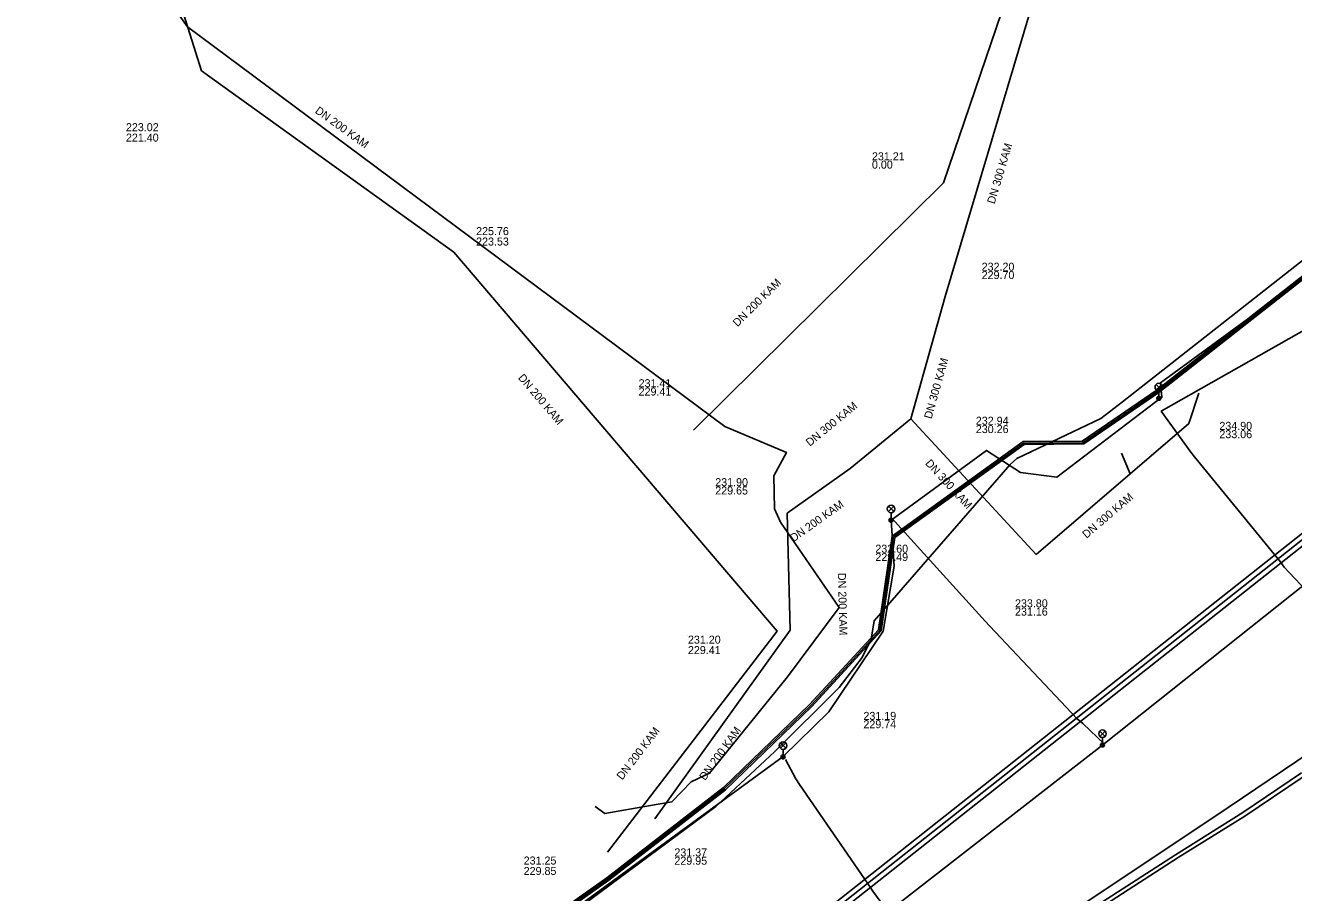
# Model space of a CAD drawing. Extents: x -595540 to -593988, y -1160850 to -1159202.
# Drawn here: x -595207.8 to -595081, y -1159644.1 to -1159557.4 of the extents above; entities that cross this region are included whole.
import ezdxf

# ---------------------------------------------------------------- set-up
doc = ezdxf.new("R2010")
doc.units = 0
for name, color, linetype in [('CETIN_kabel podzemní', 7, 'Continuous'), ('CETIN_kabelovod', 7, 'Continuous'), ('DESTOVA-AREAL_popisy', 7, 'Continuous'), ('DESTOVA-AREAL_trasa sítě', 7, 'Continuous'), ('DPMB_kabel', 7, 'Continuous'), ('DPMB_kyneta', 7, 'Continuous'), ('DPMB_trolejové vedení-nosné lano', 7, 'Continuous'), ('DSP-SDEL-VODAFONE_kabel', 7, 'Continuous'), ('EON-NN_kabel', 7, 'Continuous'), ('SPLASKOVA-AREAL_ popisy', 7, 'Continuous'), ('SPLASKOVA-AREAL_trasa sítě', 7, 'Continuous'), ('TSB_kabel VO', 7, 'Continuous'), ('TSB_lampy VO', 7, 'Continuous')]:
    doc.layers.add(name, color=color, linetype=linetype)

msp = doc.modelspace()

# ---------------------------------------------------------------- linework, layer by layer
at = {"layer": 'CETIN_kabel podzemní'}
for points in [[(-595081.84, -1159456.9), (-595081.55, -1159456.49), (-595091.37, -1159449.32), (-595093.06, -1159448.94), (-595094.34, -1159449.36), (-595098.02, -1159451.69), (-595098.56, -1159451.89), (-595107.92, -1159447.37), (-595111.81, -1159445.8), (-595112.63, -1159445.78), (-595117.15, -1159451.73), (-595133.52, -1159473.54), (-595137.76, -1159478.95), (-595139.55, -1159480.11), (-595150.22, -1159495.1), (-595165.26, -1159515.78), (-595188.39, -1159547.25), (-595192.19, -1159551.26), (-595193.22, -1159553.98), (-595192.96, -1159555.57), (-595191.56, -1159557.52)], [(-595191.56, -1159557.52), (-595137.84, -1159597.46)], [(-595185.25, -1159700.56), (-595188.47, -1159682.85), (-595188.467, -1159682.848), (-595131.54, -1159649.44), (-595053.47, -1159587.75)], [(-595137.84, -1159597.46), (-595131.68, -1159600.07), (-595132.95, -1159602.4), (-595132.89, -1159605.69), (-595132.27, -1159607.03), (-595126.4, -1159615.57), (-595131.58, -1159622.48), (-595139.39, -1159632.11), (-595141.22, -1159632.97), (-595143.14, -1159634.99), (-595145.28, -1159635.36), (-595149.85, -1159636.16), (-595150.82, -1159635.43)]]:
    msp.add_lwpolyline(points, dxfattribs=at)
at = {"layer": 'CETIN_kabelovod'}
msp.add_lwpolyline([(-595130.65, -1159648.09), (-595130.08, -1159648.91), (-595054.73, -1159589.39), (-595055.34, -1159588.59), (-595130.65, -1159648.09)], close=True, dxfattribs=at)
at = {"layer": 'DESTOVA-AREAL_popisy'}
for p, q in [((-595123.131, -1159571.704), (-595123.131, -1159571.704)), ((-595112.161, -1159582.738), (-595112.161, -1159582.738)), ((-595146.461, -1159594.379), (-595146.461, -1159594.379)), ((-595112.743, -1159598.129), (-595112.743, -1159598.129)), ((-595088.391, -1159598.641), (-595088.391, -1159598.641)), ((-595138.798, -1159604.267), (-595138.798, -1159604.267)), ((-595122.79, -1159610.916), (-595122.79, -1159610.916)), ((-595108.826, -1159616.371), (-595108.826, -1159616.371)), ((-595123.982, -1159627.623), (-595123.982, -1159627.623)), ((-595142.885, -1159641.262), (-595142.885, -1159641.262))]:
    msp.add_line(p, q, dxfattribs=at)
at = {"layer": 'DESTOVA-AREAL_trasa sítě'}
for p, q in [((-595115.99, -1159573.13), (-595099.26, -1159524.11)), ((-595115.81, -1159584.47), (-595105.49, -1159549.85)), ((-595140.96, -1159597.84), (-595115.99, -1159573.13)), ((-595119.23, -1159596.7), (-595115.81, -1159584.47)), ((-595090.449, -1159594.146), (-595091.43, -1159597.18)), ((-595125.32, -1159601.68), (-595119.23, -1159596.7)), ((-595106.72, -1159610.26), (-595119.23, -1159596.7)), ((-595098.176, -1159600.153), (-595097.324, -1159602.21)), ((-595131.6, -1159606.13), (-595125.32, -1159601.68)), ((-595131.31, -1159617.83), (-595131.6, -1159606.13)), ((-595144.849, -1159636.68), (-595131.31, -1159617.83))]:
    msp.add_line(p, q, dxfattribs=at)
msp.add_lwpolyline([(-595091.43, -1159597.18), (-595097.324, -1159602.21), (-595106.72, -1159610.26)], dxfattribs=at)
at = {"layer": 'DPMB_kabel'}
for points in [[(-595169.2, -1159656.787), (-595149.451, -1159642.821), (-595137.782, -1159633.774), (-595129.14, -1159625.452), (-595122.204, -1159617.886), (-595120.844, -1159608.568), (-595107.911, -1159599.26), (-595101.935, -1159599.194), (-595094.431, -1159594.061), (-595078.178, -1159581.318), (-595058.279, -1159565.839), (-595042.563, -1159554.123), (-595033.443, -1159548.032), (-595029.376, -1159544.903), (-595012.347, -1159538.557), (-594997.93, -1159530.563), (-594981.645, -1159522.545), (-594978.506, -1159521.063), (-594977.81, -1159520.67), (-594977.489, -1159520.485), (-594977.423, -1159520.55)], [(-595169.2, -1159656.787), (-595149.451, -1159642.821), (-595137.782, -1159633.774), (-595129.14, -1159625.452), (-595122.204, -1159617.886), (-595120.844, -1159608.568), (-595107.911, -1159599.26), (-595101.935, -1159599.194), (-595094.431, -1159594.061), (-595078.178, -1159581.318), (-595058.279, -1159565.839), (-595042.563, -1159554.123), (-595033.443, -1159548.032), (-595029.376, -1159544.903), (-595012.347, -1159538.557), (-594997.93, -1159530.563), (-594981.645, -1159522.545), (-594978.506, -1159521.063), (-594977.81, -1159520.67)], [(-595169.36, -1159656.533), (-595149.629, -1159642.579), (-595137.978, -1159633.546), (-595129.36, -1159625.248), (-595122.485, -1159617.78), (-595121.103, -1159608.417), (-595107.998, -1159598.973), (-595102.105, -1159598.946), (-595094.609, -1159593.819), (-595078.362, -1159581.082), (-595058.461, -1159565.601), (-595042.737, -1159553.877), (-595033.617, -1159547.788), (-595029.524, -1159544.637), (-595025.423, -1159543.109), (-595025.27, -1159543.522)], [(-595169.36, -1159656.533), (-595149.629, -1159642.579), (-595137.978, -1159633.546), (-595129.36, -1159625.248), (-595122.485, -1159617.78), (-595121.103, -1159608.417), (-595107.998, -1159598.973), (-595102.105, -1159598.946), (-595094.609, -1159593.819), (-595078.362, -1159581.082), (-595058.461, -1159565.601), (-595042.737, -1159553.877), (-595033.617, -1159547.788), (-595029.524, -1159544.637), (-595025.423, -1159543.109), (-595025.27, -1159543.522)]]:
    msp.add_lwpolyline(points, dxfattribs=at)
at = {"layer": 'DPMB_kyneta'}
msp.add_lwpolyline([(-595169.28, -1159656.66), (-595149.54, -1159642.7), (-595137.88, -1159633.66), (-595129.253, -1159625.353), (-595122.343, -1159617.848), (-595120.964, -1159608.502), (-595107.949, -1159599.123), (-595102.058, -1159599.096), (-595094.52, -1159593.94), (-595078.27, -1159581.2), (-595058.37, -1159565.72), (-595042.65, -1159554), (-595033.53, -1159547.91), (-595029.45, -1159544.77), (-595025.371, -1159543.25), (-595012.41, -1159538.42), (-594998, -1159530.43), (-594981.71, -1159522.41), (-594978.575, -1159520.93), (-594977.884, -1159520.539), (-594976.927, -1159520.073), (-594976.226, -1159519.786)], dxfattribs=at)
at = {"layer": 'DPMB_trolejové vedení-nosné lano'}
for points in [[(-595057.151, -1159572.678), (-595070.688, -1159582.626), (-595094.205, -1159595.933)], [(-595094.205, -1159595.933), (-595091.252, -1159600.028), (-595090.863, -1159600.513), (-595082.302, -1159610.962), (-595081.897, -1159611.514), (-595079.754, -1159613.816)], [(-595121.18, -1159606.591), (-595111.796, -1159616.937), (-595111.334, -1159617.416), (-595102.605, -1159626.672), (-595102.041, -1159627.166), (-595099.865, -1159629.231)], [(-595131.777, -1159630.736), (-595130.73, -1159632.696), (-595130.378, -1159633.254), (-595123.498, -1159643.217), (-595123.051, -1159643.9), (-595121.481, -1159646.03)]]:
    msp.add_lwpolyline(points, dxfattribs=at)
at = {"layer": 'DSP-SDEL-VODAFONE_kabel'}
msp.add_lwpolyline([(-595154.058, -1159646.8), (-595138.742, -1159635.456), (-595134.309, -1159631.319), (-595132.88, -1159629.97), (-595126.399, -1159623.543), (-595124.099, -1159620.551), (-595123.214, -1159618.729), (-595122.912, -1159616.901), (-595109.296, -1159601.262), (-595108.653, -1159600.659), (-595100.256, -1159596.66), (-595098.064, -1159595.012), (-595060.361, -1159565.396), (-595043.674, -1159552.893), (-595034.658, -1159546.515), (-595031.137, -1159545.48), (-595008.073, -1159533.192), (-594997.406, -1159527.514), (-594988.238, -1159522.008)], dxfattribs=at)
at = {"layer": 'EON-NN_kabel'}
for points in [[(-595100.087, -1159644.959), (-595092.786, -1159640.283), (-595086.06, -1159636.055), (-595080.165, -1159632.084)], [(-595099.792, -1159645.234), (-595092.518, -1159640.532), (-595085.838, -1159636.424), (-595080.017, -1159632.466)]]:
    msp.add_lwpolyline(points, dxfattribs=at)
at = {"layer": 'SPLASKOVA-AREAL_ popisy'}
for p, q in [((-595197.725, -1159567.162), (-595197.725, -1159567.162)), ((-595162.71, -1159577.548), (-595162.71, -1159577.548)), ((-595141.529, -1159618.372), (-595141.529, -1159618.372)), ((-595157.955, -1159640.444), (-595157.955, -1159640.444))]:
    msp.add_line(p, q, dxfattribs=at)
at = {"layer": 'SPLASKOVA-AREAL_trasa sítě'}
for p, q in [((-595190.17, -1159561.92), (-595192.81, -1159553.59)), ((-595164.93, -1159580.05), (-595190.17, -1159561.92)), ((-595132.61, -1159617.92), (-595164.93, -1159580.05)), ((-595149.57, -1159640.02), (-595132.61, -1159617.92))]:
    msp.add_line(p, q, dxfattribs=at)
at = {"layer": 'TSB_kabel VO'}
for points in [[(-594948.795, -1159508.461), (-594978.51, -1159521.82), (-595001.195, -1159533.299), (-595031.959, -1159547.962), (-595051.194, -1159561.659), (-595050.854, -1159562.968), (-595052.235, -1159562.367), (-595094.284, -1159593.092), (-595094.131, -1159594.548), (-595104.657, -1159602.523), (-595108.291, -1159602.074), (-595111.693, -1159599.862), (-595121.22, -1159606.837), (-595120.923, -1159611.431), (-595122.02, -1159617.91), (-595127.43, -1159625.977), (-595132.023, -1159630.443), (-595154.183, -1159646.647)], [(-595311.52, -1159732.86), (-595312.17, -1159731.82), (-595298.07, -1159727.37), (-595271.82, -1159719.66), (-595246.91, -1159710.34), (-595240.14, -1159706.532), (-595236.71, -1159705.52), (-595227.52, -1159701.27), (-595210.67, -1159694.88), (-595191.51, -1159687.33), (-595164.21, -1159673.1), (-595142.43, -1159659.75), (-595121.476, -1159645.924), (-595100.039, -1159629.294), (-595079.879, -1159613.26), (-595058.273, -1159598.671), (-595041.08, -1159581.63), (-595015.273, -1159561.243), (-595005.66, -1159554.33), (-594992.3, -1159545.91), (-594968.403, -1159533.299), (-594944.38, -1159523.55)], [(-595311.52, -1159732.86), (-595312.17, -1159731.82), (-595298.07, -1159727.37), (-595271.82, -1159719.66), (-595246.91, -1159710.34), (-595240.14, -1159706.532), (-595236.71, -1159705.52), (-595234.21, -1159707.9), (-595211.79, -1159705.8), (-595204.78, -1159704.39), (-595175.01, -1159696.69), (-595158.2, -1159691.78), (-595151.19, -1159685.83), (-595133.67, -1159671.11), (-595118.96, -1159656.4), (-595106.7, -1159648.34), (-595088.83, -1159636.43), (-595073.77, -1159626.27), (-595052.05, -1159608.4)]]:
    msp.add_lwpolyline(points, dxfattribs=at)
at = {"layer": 'TSB_lampy VO'}
for p, q in [((-595094.715, -1159593.794), (-595094.185, -1159593.264)), ((-595094.715, -1159593.264), (-595094.185, -1159593.794)), ((-595094.715, -1159593.794), (-595094.185, -1159593.264)), ((-595094.715, -1159593.264), (-595094.185, -1159593.794)), ((-595094.45, -1159593.904), (-595094.45, -1159594.654)), ((-595094.45, -1159593.904), (-595094.45, -1159594.654)), ((-595121.485, -1159605.977), (-595120.955, -1159605.447)), ((-595121.485, -1159605.447), (-595120.955, -1159605.977)), ((-595121.485, -1159605.977), (-595120.955, -1159605.447)), ((-595121.485, -1159605.447), (-595120.955, -1159605.977)), ((-595121.22, -1159606.087), (-595121.22, -1159606.837)), ((-595121.22, -1159606.087), (-595121.22, -1159606.837)), ((-595100.347, -1159628.434), (-595099.817, -1159627.904)), ((-595100.347, -1159627.904), (-595099.817, -1159628.434)), ((-595100.347, -1159628.434), (-595099.817, -1159627.904)), ((-595100.347, -1159627.904), (-595099.817, -1159628.434)), ((-595100.082, -1159628.544), (-595100.082, -1159629.294)), ((-595100.082, -1159628.544), (-595100.082, -1159629.294)), ((-595132.288, -1159629.625), (-595131.758, -1159629.095)), ((-595132.288, -1159629.095), (-595131.758, -1159629.625)), ((-595132.288, -1159629.625), (-595131.758, -1159629.095)), ((-595132.288, -1159629.095), (-595131.758, -1159629.625)), ((-595132.023, -1159629.735), (-595132.023, -1159630.485)), ((-595132.023, -1159629.735), (-595132.023, -1159630.485))]:
    msp.add_line(p, q, dxfattribs=at)
for centre, radius in [((-595094.45, -1159593.529), 0.375), ((-595094.45, -1159593.529), 0.375), ((-595094.45, -1159594.654), 0.2), ((-595094.45, -1159594.654), 0.2), ((-595094.45, -1159594.654), 0.145), ((-595094.45, -1159594.654), 0.145), ((-595094.45, -1159594.654), 0.0876), ((-595094.45, -1159594.654), 0.0876), ((-595121.22, -1159605.712), 0.375), ((-595121.22, -1159605.712), 0.375), ((-595121.22, -1159606.837), 0.2), ((-595121.22, -1159606.837), 0.2), ((-595121.22, -1159606.837), 0.145), ((-595121.22, -1159606.837), 0.145), ((-595121.22, -1159606.837), 0.0876), ((-595121.22, -1159606.837), 0.0876), ((-595100.082, -1159628.169), 0.375), ((-595100.082, -1159628.169), 0.375), ((-595132.023, -1159629.36), 0.375), ((-595132.023, -1159629.36), 0.375), ((-595100.082, -1159629.294), 0.2), ((-595100.082, -1159629.294), 0.2), ((-595100.082, -1159629.294), 0.145), ((-595100.082, -1159629.294), 0.145), ((-595100.082, -1159629.294), 0.0876), ((-595100.082, -1159629.294), 0.0876), ((-595132.023, -1159630.485), 0.2), ((-595132.023, -1159630.485), 0.2), ((-595132.023, -1159630.485), 0.145), ((-595132.023, -1159630.485), 0.145), ((-595132.023, -1159630.485), 0.0876), ((-595132.023, -1159630.485), 0.0876)]:
    msp.add_circle(centre, radius, dxfattribs=at)

# ---------------------------------------------------------------- texts
at = {"layer": 'DESTOVA-AREAL_popisy'}
for s, p in [('231.21', (-595123.131, -1159570.872)), ('0.00', (-595123.131, -1159571.704)), ('232.20', (-595112.161, -1159581.906)), ('229.70', (-595112.161, -1159582.738)), ('231.41', (-595146.461, -1159593.547)), ('229.41', (-595146.461, -1159594.379)), ('232.94', (-595112.743, -1159597.297)), ('230.26', (-595112.743, -1159598.129)), ('234.90', (-595088.391, -1159597.809)), ('233.06', (-595088.391, -1159598.641)), ('231.90', (-595138.798, -1159603.435)), ('229.65', (-595138.798, -1159604.267)), ('232.60', (-595122.79, -1159610.084)), ('229.49', (-595122.79, -1159610.916)), ('233.80', (-595108.826, -1159615.539)), ('231.16', (-595108.826, -1159616.371)), ('231.19', (-595123.982, -1159626.791)), ('229.74', (-595123.982, -1159627.623)), ('231.37', (-595142.885, -1159640.43)), ('229.95', (-595142.885, -1159641.262))]:
    msp.add_text(s, height=0.8, dxfattribs=at).set_placement(p)
for s, rotation, p in [('DN 300 KAM', 73.40102, (-595110.87, -1159575.284)), ('DN 200 KAM', 44.70015, (-595136.584, -1159587.559)), ('DN 300 KAM', 74.37687, (-595117.17, -1159596.765)), ('DN 300 KAM', 39.27403, (-595129.341, -1159599.504)), ('DN 300 KAM', 312.69359, (-595117.852, -1159601.198)), ('DN 300 KAM', 40.5457, (-595101.674, -1159608.699)), ('DN 200 KAM', 35.32134, (-595130.964, -1159609.04)), ('DN 200 KAM', 271.41986, (-595126.537, -1159612.109)), ('DN 200 KAM', 54.31223, (-595139.82, -1159632.908))]:
    msp.add_text(s, height=0.8, rotation=rotation, dxfattribs=at).set_placement(p)
at = {"layer": 'SPLASKOVA-AREAL_ popisy'}
for rotation, p in [(324.31015, (-595178.883, -1159566.08)), (310.47897, (-595158.564, -1159592.637)), (52.49662, (-595148.099, -1159632.852))]:
    msp.add_text('DN 200 KAM', height=0.8, rotation=rotation, dxfattribs=at).set_placement(p)
for s, p in [('223.02', (-595197.725, -1159567.962)), ('221.40', (-595197.725, -1159569.002)), ('225.76', (-595162.71, -1159578.348)), ('223.53', (-595162.71, -1159579.388)), ('231.20', (-595141.529, -1159619.172)), ('229.41', (-595141.529, -1159620.212)), ('231.25', (-595157.955, -1159641.244)), ('229.85', (-595157.955, -1159642.284))]:
    msp.add_text(s, height=0.8, dxfattribs=at).set_placement(p)

doc.saveas('drawing.dxf')
